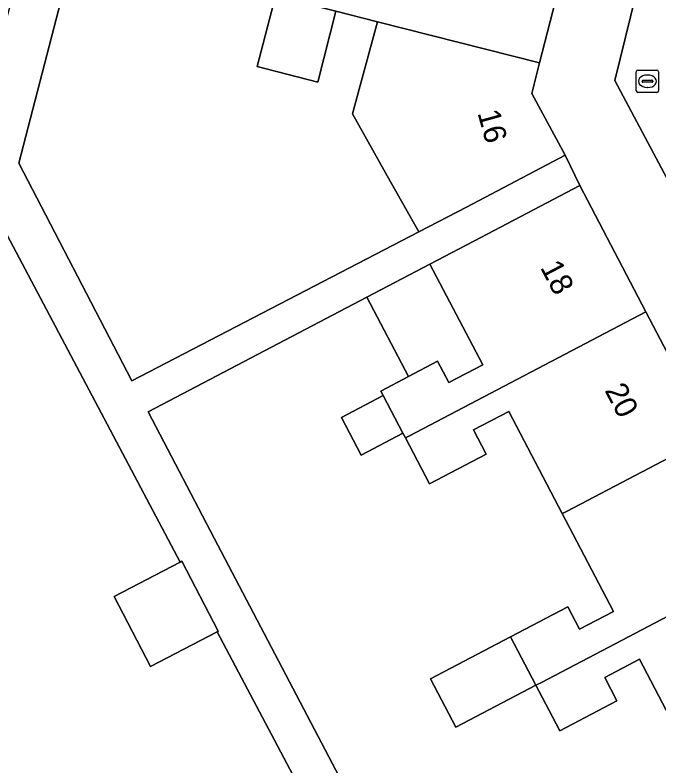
# Model space of a CAD drawing. Extents: x 158352 to 159489, y 383828 to 384603.
# Drawn here: x 159344.21 to 159373, y 384365.71 to 384399.28 of the extents above; entities that cross this region are included whole.
import ezdxf

# ---------------------------------------------------------------- set-up
doc = ezdxf.new("R2010")
doc.units = 0
for name, color, linetype in [('IMGEO_Erf', 7, 'Continuous'), ('IMGEO_Pand', 7, 'Continuous'), ('IMGEO_Pand_nummerreeks', 7, 'Continuous'), ('IMGEO_Rijbaan_lokaal_open', 7, 'Continuous'), ('IMGEO_Rioolput', 7, 'Continuous'), ('IMGEO_Voetpad_open', 7, 'Continuous')]:
    doc.layers.add(name, color=color, linetype=linetype)

msp = doc.modelspace()

# ---------------------------------------------------------------- linework, layer by layer
at = {"layer": 'IMGEO_Erf'}
for points in [[(159355.918, 384437.161), (159344.386, 384392.663), (159349.428, 384382.933), (159362.258, 384389.583), (159361.29, 384391.308), (159360.986, 384391.849), (159359.293, 384394.866), (159359.641, 384396.135), (159360.421, 384398.979), (159358.553, 384399.453), (159357.743, 384396.289), (159355.043, 384396.98), (159355.851, 384400.14)], [(159366.09, 384347.432), (159353.242, 384371.702), (159350.271, 384370.159), (159348.647, 384373.289), (159351.593, 384374.818), (159343.029, 384390.995)], [(159374.513, 384365.931), (159372.126, 384370.486), (159370.573, 384369.672), (159371.121, 384368.627), (159368.564, 384367.287), (159368.237, 384367.911), (159367.5, 384369.317), (159363.919, 384367.44), (159362.783, 384369.607), (159366.365, 384371.484), (159368.924, 384372.825), (159369.449, 384371.824), (159370.966, 384372.618), (159368.674, 384376.992), (159366.282, 384381.557), (159364.708, 384380.732), (159365.276, 384379.647), (159362.741, 384378.319), (159361.662, 384380.379), (159361.555, 384380.582), (159359.687, 384379.604), (159358.802, 384381.292), (159360.67, 384382.271), (159360.565, 384382.472), (159361.802, 384383.12), (159359.94, 384386.673), (159350.156, 384381.546), (159353.118, 384375.893), (159367.687, 384348.095)]]:
    msp.add_lwpolyline(points, dxfattribs=at)
at = {"layer": 'IMGEO_Pand'}
for points in [[(159368.955, 384402.182), (159361.889, 384403.992), (159361.636, 384404.057), (159360.939, 384401.338), (159356.392, 384402.502), (159355.791, 384400.155), (159355.851, 384400.14), (159358.553, 384399.453), (159360.421, 384398.979), (159367.664, 384397.139)], [(159358.553, 384399.453), (159355.851, 384400.14), (159355.043, 384396.98), (159357.743, 384396.289)], [(159367.664, 384397.139), (159360.421, 384398.979), (159359.641, 384396.135), (159359.293, 384394.866), (159360.986, 384391.849), (159361.29, 384391.308), (159362.258, 384389.583), (159364.389, 384390.687), (159368.809, 384393.022), (159367.316, 384395.781)], [(159372.415, 384386.014), (159369.457, 384391.66), (159365.029, 384389.34), (159362.76, 384388.151), (159365.121, 384383.646), (159363.601, 384382.849), (159363.102, 384383.801), (159361.802, 384383.12), (159360.565, 384382.472), (159360.67, 384382.271), (159361.555, 384380.582), (159361.662, 384380.379), (159361.843, 384380.474)], [(159362.76, 384388.151), (159359.94, 384386.673), (159361.802, 384383.12), (159363.102, 384383.801), (159363.601, 384382.849), (159365.121, 384383.646)], [(159375.318, 384380.474), (159372.415, 384386.014), (159361.843, 384380.474), (159361.662, 384380.379), (159362.741, 384378.319), (159365.276, 384379.647), (159364.708, 384380.732), (159366.282, 384381.557), (159368.674, 384376.992), (159368.858, 384377.089)], [(159360.67, 384382.271), (159358.802, 384381.292), (159359.687, 384379.604), (159361.555, 384380.582)], [(159367.5, 384369.317), (159367.746, 384369.446), (159378.22, 384374.935), (159375.318, 384380.474), (159368.858, 384377.089), (159368.674, 384376.992), (159370.966, 384372.618), (159369.449, 384371.824), (159368.924, 384372.825), (159366.365, 384371.484)], [(159351.593, 384374.818), (159348.647, 384373.289), (159350.271, 384370.159), (159353.242, 384371.702), (159353.298, 384371.731), (159351.674, 384374.86)], [(159378.22, 384374.935), (159367.746, 384369.446), (159367.5, 384369.317), (159368.237, 384367.911), (159368.564, 384367.287), (159371.121, 384368.627), (159370.573, 384369.672), (159372.126, 384370.486), (159374.513, 384365.931), (159374.782, 384366.072), (159381.122, 384369.396)], [(159367.5, 384369.317), (159366.365, 384371.484), (159362.783, 384369.607), (159363.919, 384367.44)]]:
    msp.add_lwpolyline(points, close=True, dxfattribs=at)
at = {"layer": 'IMGEO_Rijbaan_lokaal_open'}
msp.add_lwpolyline([(159374.375, 384396.994), (159375.254, 384400.467), (159372.206, 384401.162), (159371.021, 384396.358), (159373.852, 384391.039), (159376.698, 384392.515)], close=True, dxfattribs=at)
at = {"layer": 'IMGEO_Rioolput'}
for p, q in [((159371.982, 384395.896), (159371.982, 384396.748)), ((159372.057, 384396.822), (159372.909, 384396.822)), ((159372.47, 384396.602), (159372.495, 384396.602)), ((159372.983, 384396.748), (159372.983, 384395.896)), ((159372.241, 384396.316), (159372.241, 384396.328)), ((159372.679, 384396.279), (159372.281, 384396.279)), ((159372.284, 384396.365), (159372.682, 384396.365)), ((159372.725, 384396.328), (159372.725, 384396.316)), ((159372.493, 384396.042), (159372.468, 384396.042)), ((159372.909, 384395.822), (159372.057, 384395.822))]:
    msp.add_line(p, q, dxfattribs=at)
for points in [[(159371.982, 384395.896), (159371.982, 384396.748)], [(159372.057, 384396.822), (159372.909, 384396.822)], [(159372.983, 384396.748), (159372.983, 384395.896)], [(159372.909, 384395.822), (159372.057, 384395.822)]]:
    msp.add_lwpolyline(points, dxfattribs=at)
for centre, radius, start, end in [((159372.059, 384396.746), 0.0765, 91.552, 178.448), ((159372.059, 384396.746), 0.0765, 91.552, 178.448), ((159372.907, 384396.746), 0.0765, 1.552, 88.448), ((159372.907, 384396.746), 0.0765, 1.552, 88.448), ((159372.281, 384396.325), 0.0403, 85.8775, 175.7526), ((159372.278, 384396.315), 0.0366, 178.938, 274.7102), ((159372.682, 384396.322), 0.043, 264.8664, 352.4533), ((159372.686, 384396.327), 0.0386, 1.7309, 96.639), ((159372.059, 384395.898), 0.0765, 181.552, 268.448), ((159372.059, 384395.898), 0.0765, 181.552, 268.448), ((159372.907, 384395.898), 0.0765, 271.552, 358.448), ((159372.907, 384395.898), 0.0765, 271.552, 358.448)]:
    msp.add_arc(centre, radius, start, end, dxfattribs=at)
for centre, major_axis, ratio, start_param, end_param in [((159372.469, 384396.322), (-0.387, 0.002), 0.722429, 4.712389, 7.853982), ((159372.494, 384396.322), (-0.39, 0.002), 0.717154, 1.570796, 4.712389)]:
    msp.add_ellipse(centre, major_axis=major_axis, ratio=ratio, start_param=start_param, end_param=end_param, dxfattribs=at)
at = {"layer": 'IMGEO_Voetpad_open'}
for points in [[(159380.364, 384354.739), (159367.687, 384348.095), (159353.118, 384375.893), (159350.156, 384381.546), (159359.94, 384386.673), (159362.76, 384388.151), (159365.029, 384389.34), (159369.457, 384391.66), (159368.809, 384393.022), (159364.389, 384390.687), (159362.258, 384389.583), (159349.428, 384382.933), (159344.386, 384392.663), (159355.918, 384437.161)], [(159353.66, 384435.943), (159342.313, 384393.473), (159329.724, 384386.797), (159327.401, 384385.565), (159322.983, 384383.222), (159323.683, 384381.9), (159328.121, 384384.204), (159330.299, 384385.335), (159341.128, 384390.958), (159343.029, 384390.995), (159351.593, 384374.818), (159351.674, 384374.86), (159353.298, 384371.731), (159353.242, 384371.702), (159366.09, 384347.432)], [(159368.955, 384402.182), (159367.664, 384397.139), (159367.316, 384395.781), (159368.809, 384393.022), (159369.457, 384391.66), (159372.415, 384386.014), (159375.318, 384380.474), (159378.22, 384374.935), (159381.122, 384369.396), (159384.025, 384363.855), (159386.984, 384358.208), (159387.676, 384356.869), (159390.65, 384351.226), (159393.568, 384345.688), (159396.487, 384340.149), (159399.406, 384334.611), (159402.324, 384329.073), (159405.299, 384323.428), (159405.994, 384322.133), (159413.918, 384307.374), (159417.673, 384300.2), (159419.677, 384300.172)], [(159374.348, 384390.099), (159373.852, 384391.039), (159371.021, 384396.358), (159372.206, 384401.162)]]:
    msp.add_lwpolyline(points, dxfattribs=at)

# ---------------------------------------------------------------- texts
at = {"layer": 'IMGEO_Pand_nummerreeks'}
for s, rotation, p in [('16', 285.5556, (159364.878, 384394.909)), ('18', 297.6507, (159367.672, 384387.999)), ('20', 297.6521, (159370.551, 384382.504))]:
    msp.add_text(s, height=1, rotation=rotation, dxfattribs=at).set_placement(p)

doc.saveas('drawing.dxf')
